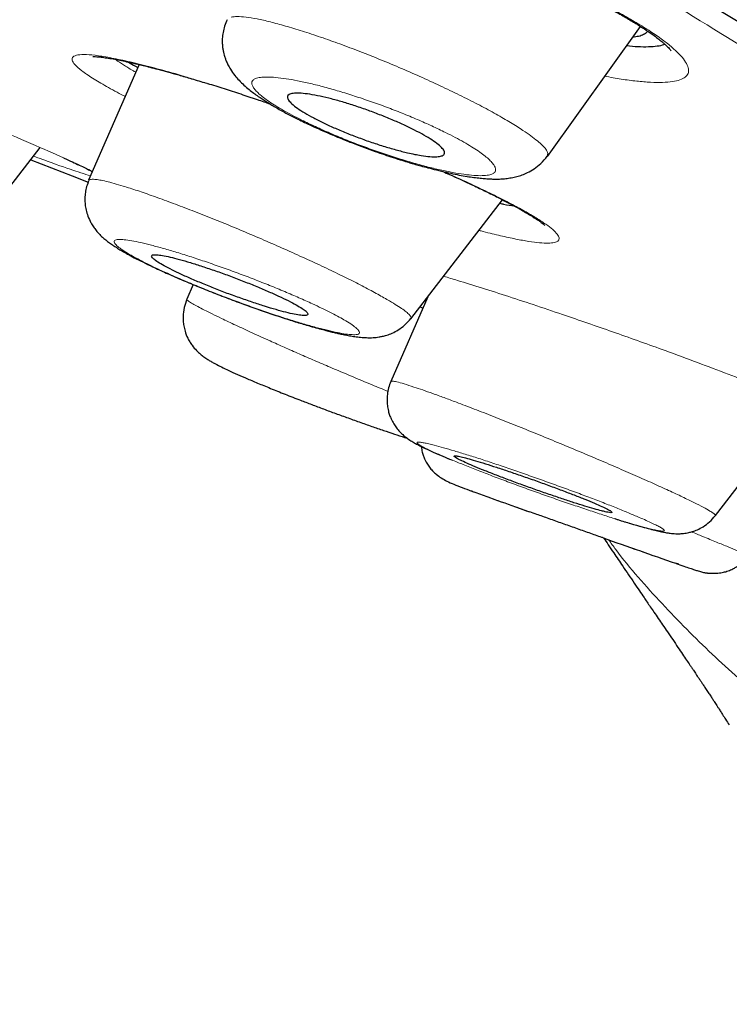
# Model space of a CAD drawing. Header units: millimetres. Extents: x 8 to 1023, y 12 to 832.
# Tile 411 of 656: x 909.75 to 917.52, y 130.03 to 140.8. Entities that reach past the tile are written whole.
import ezdxf

# ---------------------------------------------------------------- set-up
doc = ezdxf.new("R2010")
doc.units = ezdxf.units.MM

msp = doc.modelspace()

# ---------------------------------------------------------------- linework, layer by layer
at = {"color": 7, "linetype": 'Continuous', "lineweight": 30}
for p, q in [((912.023, 140.794), (912.024, 140.795)), ((915.524, 139.3), (916.543, 140.722)), ((911.058, 140.305), (910.504, 139.039)), ((909.078, 138.239), (909.973, 139.399)), ((914.031, 137.525), (915.034, 138.825)), ((911.647, 137.899), (911.577, 137.739)), ((914.216, 137.764), (913.811, 136.84)), ((917.363, 135.372), (918.181, 136.433)), ((916.961, 134.839), (916.927, 134.85))]:
    msp.add_line(p, q, dxfattribs=at)
at = {"color": 8, "linetype": 'Continuous', "lineweight": 0, "flags": 128}
msp.add_lwpolyline([(911.77, 140.11), (911.794, 140.1), (911.804, 140.099)], dxfattribs=at)
at = {"color": 7, "linetype": 'Continuous', "lineweight": 30, "flags": 128}
msp.add_lwpolyline([(909.87, 139.264), (910.324, 139.088), (910.5, 139.019)], dxfattribs=at)
at = {"color": 7, "linetype": 'Continuous', "lineweight": 30}
for start, end in [(250.20971, 250.38265), (250.60256, 250.81931)]:
    msp.add_arc((989.766, 344.243), 221.7, start, end, dxfattribs=at)
for points, knots in [([(832.879, 190.093), (832.814, 190.142), (832.672, 190.249), (832.531, 190.368), (832.442, 190.459), (832.42, 190.51), (832.46, 190.524), (832.557, 190.502), (832.714, 190.446), (832.929, 190.355), (833.208, 190.226), (833.553, 190.059), (833.967, 189.85), (834.446, 189.603), (834.989, 189.318), (835.596, 188.994), (836.252, 188.641), (836.952, 188.261), (837.689, 187.857), (838.48, 187.421), (839.323, 186.953), (840.232, 186.446), (841.21, 185.898), (842.259, 185.308), (843.363, 184.683), (844.523, 184.025), (845.737, 183.335), (846.976, 182.628), (848.231, 181.912), (849.496, 181.187), (850.797, 180.44), (852.133, 179.672), (853.535, 178.864), (855.002, 178.016), (856.536, 177.128), (858.103, 176.218), (859.704, 175.288), (861.337, 174.337), (862.964, 173.389), (864.579, 172.446), (866.176, 171.513), (867.788, 170.569), (869.415, 169.616), (871.094, 168.63), (872.825, 167.613), (874.605, 166.565), (876.393, 165.511), (878.188, 164.451), (879.99, 163.385), (881.762, 162.337), (883.496, 161.31), (885.188, 160.306), (886.872, 159.306), (888.546, 158.31), (890.249, 157.296), (891.977, 156.266), (893.727, 155.221), (895.458, 154.185), (897.172, 153.159), (898.869, 152.141), (900.515, 151.153), (902.105, 150.197), (903.635, 149.275), (905.136, 148.37), (906.607, 147.481), (908.076, 146.592), (909.539, 145.705), (910.99, 144.824), (912.401, 143.964), (913.773, 143.127), (915.108, 142.311), (916.378, 141.533), (917.582, 140.793), (918.717, 140.094), (919.805, 139.423), (920.849, 138.776), (921.506, 138.368), (921.834, 138.163)], [0, 0, 0, 0, 0.011575, 0.025265, 0.039009, 0.052797, 0.065771, 0.078728, 0.091683, 0.104652, 0.11765, 0.131277, 0.144911, 0.158569, 0.17227, 0.186031, 0.199809, 0.212761, 0.225699, 0.238637, 0.251591, 0.264574, 0.278195, 0.291836, 0.305516, 0.31925, 0.333057, 0.346886, 0.35986, 0.372793, 0.385697, 0.398588, 0.411481, 0.425233, 0.438967, 0.452702, 0.466455, 0.480243, 0.494036, 0.50698, 0.519881, 0.532752, 0.545608, 0.558464, 0.572246, 0.585997, 0.599735, 0.613477, 0.62724, 0.641045, 0.65402, 0.666947, 0.679839, 0.692713, 0.705583, 0.719327, 0.733042, 0.746746, 0.760459, 0.774197, 0.788009, 0.80101, 0.813969, 0.826903, 0.839828, 0.852761, 0.866444, 0.880104, 0.893763, 0.907439, 0.921155, 0.934986, 0.948025, 0.961027, 0.974012, 0.986997, 1, 1, 1, 1]), ([(853.093, 180.925), (853.705, 180.571), (854.928, 179.865), (856.83, 178.763), (858.775, 177.634), (860.764, 176.477), (862.794, 175.294), (864.859, 174.088), (867.074, 172.793), (869.439, 171.407), (871.956, 169.929), (874.5, 168.433), (877.063, 166.923), (879.639, 165.402), (882.099, 163.947), (884.436, 162.562), (886.646, 161.251), (888.848, 159.942), (891.038, 158.638), (893.211, 157.343), (895.363, 156.057), (897.491, 154.784), (899.591, 153.526), (901.658, 152.285), (903.69, 151.064), (905.681, 149.864), (907.629, 148.688), (909.53, 147.539), (911.482, 146.356), (913.471, 145.147), (915.479, 143.924), (917.404, 142.747), (919.24, 141.622), (920.982, 140.55), (922.548, 139.582), (923.949, 138.713), (925.198, 137.934), (926.366, 137.203), (927.452, 136.519), (928.453, 135.884), (929.369, 135.299), (930.197, 134.765), (930.936, 134.283), (931.584, 133.854), (932.14, 133.479), (932.602, 133.16), (932.969, 132.896), (933.242, 132.687), (933.424, 132.53), (933.507, 132.44), (933.481, 132.431), (933.474, 132.428)], [0, 0, 0, 0, 0.019766, 0.03953, 0.059293, 0.079056, 0.098819, 0.118582, 0.138344, 0.161401, 0.184459, 0.207518, 0.230575, 0.253632, 0.276689, 0.296452, 0.316216, 0.335979, 0.355744, 0.375509, 0.395272, 0.415035, 0.434799, 0.454562, 0.474325, 0.494089, 0.513852, 0.533616, 0.553381, 0.576439, 0.599496, 0.622553, 0.64561, 0.668666, 0.691722, 0.711486, 0.73125, 0.751013, 0.770777, 0.790542, 0.810307, 0.830071, 0.849836, 0.8696, 0.889363, 0.909127, 0.92889, 0.948653, 0.968416, 0.991473, 1, 1, 1, 1]), ([(930.947, 132.254), (930.965, 132.248), (931.02, 132.232), (931.06, 132.235), (931.07, 132.262), (931.03, 132.318), (930.948, 132.398), (930.828, 132.5), (930.667, 132.626), (930.465, 132.776), (930.222, 132.95), (929.931, 133.153), (929.587, 133.388), (929.186, 133.657), (928.739, 133.953), (928.244, 134.277), (927.703, 134.628), (927.114, 135.007), (926.497, 135.401), (925.858, 135.809), (925.202, 136.224), (924.511, 136.66), (923.786, 137.116), (923.025, 137.593), (922.206, 138.103), (921.327, 138.65), (920.384, 139.234), (919.402, 139.84), (918.381, 140.469), (917.32, 141.121), (916.221, 141.795), (915.12, 142.47), (914.022, 143.141), (912.934, 143.805), (911.822, 144.483), (910.686, 145.174), (909.527, 145.878), (908.361, 146.585), (907.192, 147.292), (906.02, 148), (904.829, 148.719), (903.619, 149.449), (902.389, 150.189), (901.139, 150.941), (899.874, 151.7), (898.579, 152.478), (897.256, 153.272), (895.902, 154.082), (894.538, 154.899), (893.164, 155.72), (891.78, 156.546), (890.407, 157.365), (889.048, 158.174), (887.704, 158.974), (886.352, 159.777), (884.994, 160.583), (883.63, 161.392), (882.259, 162.204), (880.888, 163.016), (879.5, 163.837), (878.1, 164.665), (876.683, 165.501), (875.272, 166.334), (873.866, 167.162), (872.466, 167.986), (871.094, 168.792), (869.752, 169.58), (868.44, 170.349), (867.137, 171.113), (865.842, 171.87), (864.555, 172.622), (863.277, 173.368), (862.012, 174.106), (860.743, 174.845), (859.475, 175.583), (858.21, 176.319), (856.966, 177.041), (855.743, 177.75), (854.541, 178.446), (853.759, 178.897), (853.367, 179.124)], [0, 0, 0, 0, 0.006582, 0.020553, 0.03456, 0.048683, 0.061606, 0.074483, 0.087327, 0.100149, 0.11296, 0.125771, 0.139698, 0.153613, 0.167528, 0.181461, 0.195425, 0.209436, 0.22354, 0.236439, 0.2493, 0.262133, 0.274951, 0.287766, 0.300591, 0.314522, 0.32845, 0.342391, 0.356359, 0.370372, 0.384445, 0.398534, 0.411395, 0.424217, 0.437011, 0.449789, 0.462563, 0.475345, 0.487561, 0.499776, 0.512, 0.524244, 0.536517, 0.548828, 0.561188, 0.573463, 0.586272, 0.599056, 0.611825, 0.624591, 0.637363, 0.650151, 0.662356, 0.674569, 0.6868, 0.699058, 0.711352, 0.72369, 0.736082, 0.748363, 0.761176, 0.773967, 0.786746, 0.799524, 0.812309, 0.825112, 0.837304, 0.849501, 0.861714, 0.87395, 0.886219, 0.898528, 0.910887, 0.923199, 0.936046, 0.948861, 0.961654, 0.974435, 0.987214, 1, 1, 1, 1]), ([(912.908, 142.102), (912.963, 142.091), (913.073, 142.069), (913.25, 142.028), (913.43, 141.983), (913.613, 141.933), (913.797, 141.88), (913.98, 141.825), (914.161, 141.767), (914.339, 141.708), (914.513, 141.648), (914.682, 141.587), (914.845, 141.526), (915.027, 141.455), (915.223, 141.376), (915.43, 141.288), (915.62, 141.204), (915.792, 141.125), (915.948, 141.05), (916.086, 140.98), (916.209, 140.916), (916.328, 140.851), (916.44, 140.786), (916.542, 140.723), (916.625, 140.669), (916.692, 140.622), (916.744, 140.582), (916.782, 140.551), (916.81, 140.527), (916.831, 140.507), (916.851, 140.488), (916.867, 140.47), (916.878, 140.455), (916.879, 140.454), (916.88, 140.454)], [0, 0, 0, 0, 0.040677, 0.080465, 0.119354, 0.157321, 0.194339, 0.230382, 0.26543, 0.29947, 0.332498, 0.364522, 0.395559, 0.425664, 0.46908, 0.510401, 0.549595, 0.586635, 0.621498, 0.654176, 0.684666, 0.713075, 0.748459, 0.78109, 0.810905, 0.837923, 0.862161, 0.883818, 0.899601, 0.91535, 0.93404, 0.957601, 0.982061, 1, 1, 1, 1]), ([(912.02, 140.795), (912.01, 140.772), (911.991, 140.727), (911.974, 140.657), (911.966, 140.593), (911.966, 140.538), (911.97, 140.493), (911.976, 140.455), (911.985, 140.416), (911.996, 140.379), (912.011, 140.339), (912.029, 140.299), (912.059, 140.245), (912.102, 140.186), (912.152, 140.129), (912.203, 140.08), (912.257, 140.033), (912.31, 139.993), (912.37, 139.95), (912.448, 139.898), (912.549, 139.838), (912.658, 139.777), (912.761, 139.724), (912.849, 139.681), (912.928, 139.643), (913.019, 139.602), (913.126, 139.555), (913.247, 139.504), (913.372, 139.454), (913.495, 139.407), (913.608, 139.366), (913.714, 139.329), (913.814, 139.295), (913.905, 139.266), (913.983, 139.242), (914.039, 139.225), (914.089, 139.211), (914.147, 139.195), (914.223, 139.174), (914.316, 139.15), (914.416, 139.126), (914.514, 139.105), (914.603, 139.088), (914.683, 139.075), (914.755, 139.066), (914.819, 139.059), (914.874, 139.055), (914.922, 139.053), (914.966, 139.052), (915.015, 139.053), (915.071, 139.058), (915.128, 139.066), (915.188, 139.079), (915.247, 139.097), (915.312, 139.124), (915.383, 139.165), (915.458, 139.223), (915.5, 139.275), (915.522, 139.303)], [0, 0, 0, 0, 0.015902, 0.03009, 0.044455, 0.055621, 0.064752, 0.072925, 0.080113, 0.089871, 0.097666, 0.108091, 0.121843, 0.142728, 0.161691, 0.183122, 0.204741, 0.222452, 0.239198, 0.266243, 0.295769, 0.326815, 0.354851, 0.371648, 0.389114, 0.409171, 0.431828, 0.45709, 0.484963, 0.507585, 0.531041, 0.552259, 0.570839, 0.591508, 0.607433, 0.618622, 0.626697, 0.63874, 0.654976, 0.675433, 0.699413, 0.722684, 0.744575, 0.765093, 0.784242, 0.802014, 0.818016, 0.832007, 0.844048, 0.85772, 0.872788, 0.889966, 0.906304, 0.92163, 0.937164, 0.955462, 0.976521, 1, 1, 1, 1]), ([(916.619, 140.672), (916.617, 140.667), (916.611, 140.651), (916.579, 140.631), (916.529, 140.612), (916.481, 140.606), (916.459, 140.604)], [0, 0, 0, 0, 0.1287814, 0.4308688, 0.7354201, 1, 1, 1, 1]), ([(916.392, 140.512), (916.434, 140.508), (916.521, 140.5), (916.633, 140.499), (916.728, 140.507), (916.786, 140.517), (916.805, 140.527), (916.808, 140.529)], [0, 0, 0, 0, 0.2208, 0.470607, 0.716627, 0.961288, 1, 1, 1, 1]), ([(910.549, 140.392), (910.549, 140.392), (910.544, 140.391), (910.559, 140.393), (910.589, 140.391), (910.64, 140.387), (910.7, 140.378), (910.769, 140.367), (910.842, 140.353), (910.917, 140.337), (910.984, 140.322), (911.046, 140.308), (911.105, 140.294), (911.178, 140.275), (911.266, 140.252), (911.371, 140.224), (911.493, 140.19), (911.634, 140.149), (911.737, 140.117), (911.791, 140.101)], [0, 0, 0, 0, 0.00275, 0.071341, 0.145047, 0.219419, 0.290243, 0.357453, 0.420863, 0.480334, 0.535986, 0.568186, 0.607782, 0.65478, 0.709173, 0.770941, 0.840047, 0.916427, 1, 1, 1, 1]), ([(910.942, 140.332), (910.965, 140.317), (910.995, 140.299), (911.034, 140.277), (911.043, 140.272)], [0, 0, 0, 0, 0.763455, 1, 1, 1, 1]), ([(911.804, 140.099), (911.864, 140.08), (911.983, 140.043), (912.166, 139.984), (912.334, 139.927), (912.444, 139.89), (912.491, 139.873)], [0, 0, 0, 0, 0.275316, 0.542156, 0.80063, 1, 1, 1, 1]), ([(914.143, 139.31), (914.12, 139.314), (914.073, 139.322), (913.982, 139.342), (913.867, 139.372), (913.729, 139.412), (913.586, 139.459), (913.443, 139.51), (913.304, 139.565), (913.172, 139.621), (913.049, 139.679), (912.939, 139.735), (912.845, 139.789), (912.769, 139.84), (912.714, 139.886), (912.682, 139.926), (912.675, 139.957), (912.693, 139.979), (912.738, 139.991), (912.806, 139.993), (912.896, 139.985), (913.005, 139.966), (913.129, 139.938), (913.263, 139.902), (913.404, 139.859), (913.546, 139.81), (913.688, 139.757), (913.825, 139.702), (913.954, 139.645), (914.072, 139.588), (914.176, 139.532), (914.264, 139.479), (914.332, 139.43), (914.379, 139.386), (914.402, 139.35), (914.399, 139.321), (914.371, 139.303), (914.318, 139.295), (914.243, 139.296), (914.176, 139.306), (914.143, 139.31)], [0, 0, 0, 0, 0.017723, 0.035446, 0.062718, 0.089988, 0.116528, 0.143065, 0.169015, 0.194961, 0.220696, 0.246429, 0.272425, 0.29842, 0.325065, 0.351712, 0.379119, 0.40653, 0.43445, 0.462374, 0.490316, 0.51826, 0.545744, 0.573226, 0.599993, 0.626757, 0.652857, 0.678955, 0.704704, 0.730451, 0.756314, 0.782176, 0.808592, 0.83501, 0.862191, 0.889376, 0.917042, 0.94471, 0.972354, 1, 1, 1, 1]), ([(910.229, 139.285), (910.247, 139.276), (910.297, 139.254), (910.367, 139.221), (910.438, 139.188), (910.493, 139.161), (910.528, 139.143), (910.541, 139.136), (910.545, 139.134)], [0, 0, 0, 0, 0.12589, 0.333625, 0.544489, 0.746627, 0.931211, 1, 1, 1, 1]), ([(914.381, 139.135), (914.406, 139.124), (914.467, 139.097), (914.557, 139.056), (914.647, 139.014), (914.727, 138.977), (914.799, 138.942), (914.869, 138.908), (914.936, 138.875), (915.01, 138.838), (915.09, 138.796), (915.175, 138.751), (915.251, 138.709), (915.316, 138.67), (915.37, 138.637), (915.413, 138.609), (915.445, 138.587), (915.469, 138.569), (915.485, 138.556), (915.494, 138.547), (915.495, 138.546), (915.495, 138.546)], [0, 0, 0, 0, 0.040081, 0.09963, 0.151844, 0.196703, 0.242509, 0.284974, 0.329197, 0.375166, 0.439147, 0.507077, 0.582077, 0.643118, 0.706962, 0.76624, 0.819779, 0.868998, 0.919309, 0.969881, 1, 1, 1, 1]), ([(910.507, 139.038), (910.498, 139.015), (910.481, 138.972), (910.468, 138.907), (910.462, 138.847), (910.464, 138.787), (910.472, 138.726), (910.49, 138.66), (910.515, 138.6), (910.544, 138.549), (910.571, 138.509), (910.606, 138.466), (910.645, 138.426), (910.683, 138.393), (910.721, 138.363), (910.76, 138.335), (910.796, 138.312), (910.831, 138.29), (910.873, 138.264), (910.932, 138.231), (911.006, 138.191), (911.097, 138.145), (911.212, 138.089), (911.351, 138.025), (911.515, 137.954), (911.689, 137.881), (911.87, 137.809), (912.056, 137.737), (912.243, 137.668), (912.423, 137.605), (912.591, 137.548), (912.746, 137.498), (912.872, 137.46), (912.971, 137.432), (913.047, 137.411), (913.112, 137.394), (913.166, 137.38), (913.212, 137.369), (913.256, 137.359), (913.306, 137.349), (913.36, 137.339), (913.419, 137.329), (913.482, 137.322), (913.543, 137.317), (913.601, 137.317), (913.65, 137.321), (913.683, 137.326), (913.721, 137.333), (913.77, 137.345), (913.829, 137.368), (913.896, 137.403), (913.967, 137.455), (914.008, 137.502), (914.03, 137.527)], [0, 0, 0, 0, 0.013885, 0.026866, 0.038707, 0.049222, 0.061278, 0.07485, 0.091083, 0.100895, 0.113117, 0.126393, 0.142199, 0.15599, 0.172564, 0.1895, 0.202591, 0.2125, 0.22992, 0.250533, 0.27433, 0.301296, 0.330242, 0.36653, 0.402948, 0.439548, 0.476373, 0.513448, 0.550679, 0.586894, 0.621632, 0.654854, 0.686626, 0.707027, 0.726523, 0.743789, 0.758657, 0.771127, 0.78319, 0.797716, 0.814681, 0.832976, 0.852399, 0.873065, 0.894796, 0.903331, 0.912135, 0.921341, 0.932357, 0.94579, 0.961679, 0.979869, 1, 1, 1, 1]), ([(915.005, 138.787), (915.019, 138.784), (915.078, 138.771), (915.125, 138.763), (915.162, 138.758)], [0, 0, 0, 0, 0.230006, 1, 1, 1, 1]), ([(912.876, 137.56), (912.882, 137.561), (912.895, 137.563), (912.906, 137.571), (912.904, 137.586), (912.878, 137.612), (912.829, 137.646), (912.758, 137.687), (912.666, 137.734), (912.556, 137.786), (912.43, 137.841), (912.293, 137.898), (912.148, 137.955), (912, 138.011), (911.854, 138.062), (911.714, 138.109), (911.584, 138.149), (911.469, 138.181), (911.371, 138.205), (911.292, 138.221), (911.235, 138.227), (911.199, 138.224), (911.188, 138.211), (911.199, 138.191), (911.234, 138.162), (911.291, 138.125), (911.371, 138.082), (911.469, 138.032), (911.586, 137.979), (911.716, 137.923), (911.857, 137.865), (912.003, 137.809), (912.151, 137.755), (912.296, 137.705), (912.432, 137.66), (912.557, 137.623), (912.666, 137.594), (912.758, 137.573), (912.831, 137.561), (912.861, 137.561), (912.876, 137.56)], [0, 0, 0, 0, 0.015564, 0.031127, 0.057222, 0.083315, 0.1096, 0.135886, 0.162616, 0.189349, 0.216586, 0.243825, 0.271395, 0.298966, 0.326542, 0.354119, 0.381381, 0.408643, 0.435421, 0.462197, 0.488527, 0.514855, 0.540958, 0.567059, 0.593253, 0.619447, 0.646021, 0.672597, 0.699683, 0.726771, 0.754267, 0.781764, 0.809376, 0.83699, 0.864378, 0.891765, 0.918816, 0.945865, 0.972934, 1, 1, 1, 1]), ([(911.579, 137.738), (911.568, 137.708), (911.546, 137.647), (911.536, 137.565), (911.538, 137.499), (911.545, 137.444), (911.56, 137.381), (911.582, 137.323), (911.61, 137.273), (911.642, 137.224), (911.684, 137.176), (911.726, 137.138), (911.768, 137.105), (911.808, 137.079), (911.84, 137.059), (911.883, 137.035), (911.94, 137.006), (912.017, 136.969), (912.107, 136.927), (912.213, 136.881), (912.336, 136.828), (912.476, 136.771), (912.633, 136.707), (912.787, 136.647), (912.93, 136.593), (913.059, 136.544), (913.192, 136.494), (913.329, 136.445), (913.466, 136.396), (913.601, 136.348), (913.73, 136.304), (913.849, 136.264), (913.936, 136.235), (913.98, 136.221), (913.989, 136.218)], [0, 0, 0, 0, 0.025773, 0.052619, 0.066311, 0.080108, 0.097207, 0.119971, 0.133422, 0.146824, 0.171205, 0.193633, 0.214296, 0.239659, 0.263809, 0.288437, 0.326712, 0.366668, 0.408395, 0.451996, 0.497696, 0.545551, 0.595595, 0.647885, 0.684069, 0.721175, 0.7591, 0.797885, 0.837556, 0.877602, 0.916393, 0.953844, 0.989995, 1, 1, 1, 1]), ([(914.131, 137.654), (914.137, 137.651), (914.145, 137.648), (914.16, 137.643), (914.162, 137.642)], [0, 0, 0, 0, 0.817994, 1, 1, 1, 1]), ([(913.811, 136.84), (913.802, 136.816), (913.784, 136.77), (913.772, 136.699), (913.768, 136.635), (913.772, 136.574), (913.782, 136.52), (913.797, 136.471), (913.816, 136.424), (913.841, 136.376), (913.874, 136.329), (913.908, 136.289), (913.948, 136.249), (913.995, 136.213), (914.042, 136.182), (914.082, 136.16), (914.13, 136.135), (914.192, 136.104), (914.275, 136.066), (914.371, 136.024), (914.445, 135.994), (914.478, 135.98)], [0, 0, 0, 0, 0.0446497, 0.0862925, 0.1239606, 0.1569165, 0.192684, 0.2203557, 0.2462757, 0.2829152, 0.3170621, 0.3518399, 0.3894876, 0.4508125, 0.5128497, 0.578429, 0.6477223, 0.7204931, 0.8163737, 0.9178488, 1, 1, 1, 1]), ([(914.144, 136.128), (914.144, 136.126), (914.146, 136.106), (914.154, 136.07), (914.168, 136.024), (914.187, 135.978), (914.212, 135.932), (914.243, 135.889), (914.275, 135.853), (914.315, 135.815), (914.366, 135.78), (914.427, 135.747), (914.5, 135.715), (914.59, 135.679), (914.66, 135.653), (914.695, 135.64)], [0, 0, 0, 0, 0.00384, 0.054492, 0.093653, 0.13123, 0.185796, 0.239654, 0.294845, 0.354114, 0.459886, 0.58143, 0.716621, 0.859684, 1, 1, 1, 1]), ([(916.118, 135.423), (916.132, 135.42), (916.158, 135.414), (916.195, 135.406), (916.224, 135.402), (916.235, 135.407), (916.221, 135.42), (916.184, 135.441), (916.123, 135.47), (916.041, 135.507), (915.938, 135.549), (915.818, 135.597), (915.684, 135.648), (915.541, 135.701), (915.393, 135.755), (915.245, 135.807), (915.101, 135.856), (914.966, 135.901), (914.843, 135.94), (914.735, 135.973), (914.646, 135.998), (914.576, 136.016), (914.529, 136.025), (914.503, 136.026), (914.502, 136.019), (914.524, 136.002), (914.571, 135.978), (914.64, 135.946), (914.731, 135.907), (914.84, 135.863), (914.966, 135.813), (915.104, 135.761), (915.249, 135.707), (915.398, 135.654), (915.545, 135.603), (915.686, 135.555), (915.817, 135.512), (915.936, 135.475), (916.039, 135.444), (916.092, 135.43), (916.118, 135.423)], [0, 0, 0, 0, 0.015564, 0.031127, 0.057222, 0.083315, 0.1096, 0.135886, 0.162616, 0.189349, 0.216586, 0.243825, 0.271395, 0.298966, 0.326542, 0.354119, 0.381381, 0.408643, 0.435421, 0.462197, 0.488527, 0.514855, 0.540958, 0.567059, 0.593253, 0.619447, 0.646021, 0.672597, 0.699683, 0.726771, 0.754267, 0.781764, 0.809376, 0.83699, 0.864378, 0.891765, 0.918816, 0.945865, 0.972934, 1, 1, 1, 1]), ([(914.703, 135.637), (914.702, 135.638), (914.699, 135.639), (914.697, 135.64), (914.695, 135.64)], [0, 0, 0, 0, 0.358762, 1, 1, 1, 1]), ([(916.135, 135.128), (916.13, 135.13), (916.082, 135.146), (915.981, 135.182), (915.837, 135.233), (915.688, 135.285), (915.544, 135.337), (915.424, 135.379), (915.358, 135.403), (915.333, 135.412)], [0, 0, 0, 0, 0.02408, 0.199214, 0.379438, 0.552643, 0.730748, 0.900908, 1, 1, 1, 1]), ([(916.263, 135.339), (916.274, 135.335), (916.336, 135.315), (916.438, 135.284), (916.555, 135.251), (916.645, 135.226), (916.714, 135.209), (916.77, 135.196), (916.816, 135.187), (916.857, 135.18), (916.901, 135.175), (916.946, 135.173), (916.982, 135.174), (917.014, 135.177), (917.042, 135.181), (917.074, 135.187), (917.116, 135.198), (917.17, 135.218), (917.233, 135.251), (917.303, 135.302), (917.342, 135.348), (917.363, 135.372)], [0, 0, 0, 0, 0.0245496, 0.1364845, 0.250036, 0.3390336, 0.4188401, 0.4892969, 0.5505061, 0.6031191, 0.6645702, 0.6951649, 0.7282646, 0.7462857, 0.7654389, 0.7858596, 0.8119617, 0.8468326, 0.8903595, 0.9418632, 1, 1, 1, 1]), ([(916.139, 135.129), (916.156, 135.104), (916.193, 135.048), (916.247, 134.968), (916.3, 134.89), (916.354, 134.81), (916.412, 134.725), (916.473, 134.635), (916.53, 134.552), (916.576, 134.483), (916.616, 134.425), (916.652, 134.372), (916.693, 134.312), (916.738, 134.246), (916.787, 134.174), (916.84, 134.097), (916.896, 134.015), (916.951, 133.934), (917.002, 133.859), (917.046, 133.794), (917.079, 133.744), (917.104, 133.707), (917.122, 133.681), (917.137, 133.659), (917.151, 133.638), (917.166, 133.615), (917.185, 133.587), (917.205, 133.558), (917.226, 133.525), (917.251, 133.489), (917.277, 133.449), (917.304, 133.409), (917.328, 133.372), (917.347, 133.342), (917.364, 133.316), (917.379, 133.293), (917.396, 133.267), (917.416, 133.235), (917.443, 133.193), (917.476, 133.141), (917.501, 133.103), (917.514, 133.082)], [0, 0, 0, 0, 0.027718, 0.061059, 0.089514, 0.117676, 0.154713, 0.191899, 0.227509, 0.258013, 0.27841, 0.300858, 0.327461, 0.358237, 0.39042, 0.426024, 0.464896, 0.504861, 0.540238, 0.570767, 0.596564, 0.611626, 0.624562, 0.635417, 0.644887, 0.657279, 0.673289, 0.69184, 0.708266, 0.731186, 0.761198, 0.790437, 0.814836, 0.839153, 0.85364, 0.869335, 0.886202, 0.906479, 0.932293, 0.963483, 1, 1, 1, 1]), ([(916.932, 134.849), (916.961, 134.839), (917.017, 134.819), (917.083, 134.797), (917.134, 134.78), (917.173, 134.767), (917.201, 134.759), (917.224, 134.752), (917.241, 134.748), (917.253, 134.746), (917.261, 134.745), (917.268, 134.745), (917.276, 134.744), (917.285, 134.743), (917.294, 134.743), (917.3, 134.742), (917.307, 134.742), (917.318, 134.741), (917.333, 134.741), (917.354, 134.741), (917.377, 134.742), (917.405, 134.744), (917.442, 134.75), (917.48, 134.759), (917.516, 134.772), (917.547, 134.785), (917.585, 134.805), (917.631, 134.834), (917.684, 134.877), (917.715, 134.914), (917.732, 134.934)], [0, 0, 0, 0, 0.097398, 0.187092, 0.26894, 0.342931, 0.408994, 0.467023, 0.538747, 0.591781, 0.611273, 0.627068, 0.639748, 0.6499, 0.654391, 0.65875, 0.663213, 0.668011, 0.679293, 0.693676, 0.718577, 0.745162, 0.770133, 0.806154, 0.824429, 0.844, 0.870927, 0.906386, 0.949763, 1, 1, 1, 1])]:
    msp.add_open_spline(points, degree=3, knots=knots, dxfattribs=at)
at = {"color": 8, "linetype": 'Continuous', "lineweight": 0}
for points, knots in [([(921.223, 138.293), (920.879, 138.507), (920.192, 138.935), (919.093, 139.615), (917.947, 140.322), (916.747, 141.06), (915.499, 141.826), (914.232, 142.602), (912.953, 143.384), (911.667, 144.169), (910.345, 144.973), (908.989, 145.797), (907.574, 146.655), (906.098, 147.548), (904.562, 148.476), (902.991, 149.422), (901.386, 150.388), (899.749, 151.372), (898.119, 152.35), (896.504, 153.319), (894.906, 154.276), (893.295, 155.24), (891.67, 156.211), (889.998, 157.208), (888.282, 158.23), (886.522, 159.276), (884.752, 160.327), (882.972, 161.383), (881.188, 162.439), (879.443, 163.471), (877.741, 164.477), (876.081, 165.457), (874.428, 166.431), (872.781, 167.401), (871.11, 168.383), (869.418, 169.377), (867.708, 170.379), (866.013, 171.37), (864.335, 172.351), (862.678, 173.318), (861.077, 174.25), (859.538, 175.146), (858.059, 176.006), (856.609, 176.847), (855.189, 177.669), (853.771, 178.488), (852.36, 179.302), (850.962, 180.106), (849.604, 180.886), (848.287, 181.639), (847.011, 182.368), (845.801, 183.058), (844.66, 183.707), (843.587, 184.315), (842.563, 184.893), (841.586, 185.443), (840.639, 185.974), (839.725, 186.483), (838.85, 186.968), (838.034, 187.418), (837.275, 187.833), (836.571, 188.214), (835.938, 188.555), (835.372, 188.855), (834.875, 189.116), (834.434, 189.343), (834.05, 189.535), (833.716, 189.697), (833.437, 189.826), (833.217, 189.919), (833.062, 189.973), (832.971, 189.989), (832.949, 189.963), (832.966, 189.925), (833.011, 189.883), (833.019, 189.875)], [0, 0, 0, 0, 0.014245, 0.028473, 0.042707, 0.056968, 0.071278, 0.085551, 0.098926, 0.112268, 0.125594, 0.138923, 0.152271, 0.166357, 0.180452, 0.194576, 0.208749, 0.22299, 0.237248, 0.250631, 0.263981, 0.277312, 0.290642, 0.303986, 0.318136, 0.332293, 0.346474, 0.3607, 0.374986, 0.389204, 0.402522, 0.415826, 0.42913, 0.442448, 0.455796, 0.469949, 0.484105, 0.498282, 0.512498, 0.52677, 0.541025, 0.554396, 0.56774, 0.581071, 0.594403, 0.607753, 0.621912, 0.636055, 0.650197, 0.664358, 0.678555, 0.692834, 0.706274, 0.719667, 0.733029, 0.746375, 0.759721, 0.773873, 0.787994, 0.802102, 0.816216, 0.830351, 0.844617, 0.858068, 0.87147, 0.884837, 0.898184, 0.911527, 0.925694, 0.939839, 0.95398, 0.968136, 0.982325, 0.996598, 1, 1, 1, 1]), ([(912.849, 142.122), (912.917, 142.109), (913.052, 142.082), (913.274, 142.029), (913.509, 141.968), (913.755, 141.898), (914.008, 141.821), (914.265, 141.738), (914.524, 141.648), (914.783, 141.554), (915.04, 141.455), (915.291, 141.353), (915.536, 141.248), (915.773, 141.141), (915.997, 141.033), (916.205, 140.928), (916.393, 140.825), (916.56, 140.726), (916.707, 140.632), (916.83, 140.543), (916.929, 140.459), (917.002, 140.383), (917.051, 140.314), (917.073, 140.255), (917.068, 140.205), (917.036, 140.166), (916.979, 140.136), (916.896, 140.117), (916.789, 140.108), (916.657, 140.11), (916.505, 140.122), (916.338, 140.143), (916.213, 140.166), (916.152, 140.177)], [0, 0, 0, 0, 0.03234, 0.064498, 0.096793, 0.129538, 0.162193, 0.194384, 0.226431, 0.258654, 0.290888, 0.322924, 0.355109, 0.387788, 0.420617, 0.452837, 0.484809, 0.5169, 0.54907, 0.581091, 0.613327, 0.646135, 0.678731, 0.71091, 0.743014, 0.775389, 0.80751, 0.839539, 0.871803, 0.904623, 0.937238, 0.969431, 1, 1, 1, 1]), ([(912.065, 140.823), (912.085, 140.827), (912.126, 140.833), (912.222, 140.825), (912.343, 140.806), (912.489, 140.773), (912.656, 140.728), (912.841, 140.672), (913.041, 140.606), (913.252, 140.531), (913.473, 140.448), (913.7, 140.358), (913.929, 140.262), (914.157, 140.162), (914.378, 140.06), (914.589, 139.959), (914.787, 139.858), (914.966, 139.762), (915.125, 139.669), (915.25, 139.59), (915.346, 139.524), (915.417, 139.469), (915.472, 139.42), (915.513, 139.374), (915.534, 139.332), (915.525, 139.312), (915.521, 139.303)], [0, 0, 0, 0, 0.043918, 0.087754, 0.131453, 0.175043, 0.218584, 0.262081, 0.3055, 0.348803, 0.391996, 0.435345, 0.478926, 0.522623, 0.566286, 0.609778, 0.653036, 0.696428, 0.7401, 0.783952, 0.816888, 0.849793, 0.882629, 0.915387, 0.958986, 1, 1, 1, 1]), ([(907.626, 140.364), (907.811, 140.291), (908.172, 140.148), (908.709, 139.931), (909.214, 139.722), (909.674, 139.528), (910.072, 139.356), (910.38, 139.218), (910.493, 139.162), (910.546, 139.136)], [0, 0, 0, 0, 0.149402, 0.29174, 0.433383, 0.580791, 0.730092, 0.872032, 1, 1, 1, 1]), ([(910.905, 139.955), (910.901, 139.957), (910.822, 139.997), (910.697, 140.066), (910.539, 140.159), (910.423, 140.239), (910.348, 140.306), (910.317, 140.357), (910.328, 140.393), (910.38, 140.412), (910.473, 140.416), (910.605, 140.404), (910.776, 140.374), (910.982, 140.329), (911.218, 140.27), (911.48, 140.198), (911.673, 140.139), (911.77, 140.11)], [0, 0, 0, 0, 0.003756, 0.074567, 0.145495, 0.216651, 0.287432, 0.359069, 0.430508, 0.501398, 0.572858, 0.643741, 0.714577, 0.786524, 0.857755, 0.928561, 1, 1, 1, 1]), ([(910.797, 140.361), (910.799, 140.36), (910.821, 140.342), (910.884, 140.301), (910.957, 140.256), (911.009, 140.227), (911.021, 140.221)], [0, 0, 0, 0, 0.050625, 0.465625, 0.880739, 1, 1, 1, 1]), ([(911.77, 140.11), (911.852, 140.085), (912.014, 140.034), (912.256, 139.955), (912.417, 139.899), (912.49, 139.874)], [0, 0, 0, 0, 0.355012, 0.706717, 1, 1, 1, 1]), ([(912.33, 140.151), (912.32, 140.146), (912.301, 140.137), (912.289, 140.115), (912.289, 140.09), (912.303, 140.059), (912.328, 140.024), (912.366, 139.986), (912.416, 139.944), (912.478, 139.9), (912.551, 139.852), (912.636, 139.803), (912.731, 139.751), (912.847, 139.692), (912.984, 139.626), (913.144, 139.555), (913.311, 139.485), (913.482, 139.419), (913.657, 139.356), (913.83, 139.297), (914.001, 139.245), (914.163, 139.198), (914.317, 139.16), (914.458, 139.129), (914.585, 139.107), (914.697, 139.093), (914.792, 139.088), (914.867, 139.092), (914.916, 139.104), (914.945, 139.122), (914.958, 139.143), (914.958, 139.168), (914.945, 139.199), (914.919, 139.234), (914.881, 139.272), (914.831, 139.314), (914.769, 139.359), (914.695, 139.406), (914.611, 139.456), (914.516, 139.508), (914.399, 139.567), (914.262, 139.633), (914.102, 139.704), (913.935, 139.773), (913.763, 139.84), (913.589, 139.903), (913.415, 139.961), (913.245, 140.014), (913.083, 140.06), (912.93, 140.098), (912.789, 140.129), (912.662, 140.151), (912.55, 140.165), (912.456, 140.17), (912.38, 140.166), (912.346, 140.156), (912.33, 140.151)], [0, 0, 0, 0, 0.015507, 0.031239, 0.046808, 0.062453, 0.078414, 0.094045, 0.109502, 0.124946, 0.140483, 0.155963, 0.171559, 0.187438, 0.208436, 0.229159, 0.249973, 0.270534, 0.291249, 0.312484, 0.333275, 0.354264, 0.374972, 0.395744, 0.416471, 0.437493, 0.458582, 0.479352, 0.500142, 0.51571, 0.53121, 0.546802, 0.562643, 0.578239, 0.593873, 0.609637, 0.625108, 0.640605, 0.656069, 0.671669, 0.687576, 0.708606, 0.729321, 0.750088, 0.770727, 0.791436, 0.812579, 0.833512, 0.854236, 0.875081, 0.895741, 0.916445, 0.937535, 0.958321, 0.979267, 1, 1, 1, 1]), ([(910.525, 139.087), (910.456, 139.109), (910.313, 139.155), (910.082, 139.236), (909.921, 139.296), (909.9, 139.304)], [0, 0, 0, 0, 0.447659, 0.926099, 1, 1, 1, 1]), ([(914.39, 139.133), (914.456, 139.103), (914.6, 139.04), (914.8, 138.946), (914.994, 138.851), (915.165, 138.763), (915.312, 138.682), (915.435, 138.608), (915.532, 138.542), (915.602, 138.485), (915.644, 138.438), (915.657, 138.4), (915.644, 138.373), (915.604, 138.356), (915.536, 138.35), (915.442, 138.354), (915.324, 138.369), (915.181, 138.395), (915.012, 138.432), (914.878, 138.464), (914.792, 138.487), (914.777, 138.491)], [0, 0, 0, 0, 0.0477602, 0.1036562, 0.1596722, 0.2147729, 0.2695614, 0.3246511, 0.3798044, 0.4346088, 0.4896957, 0.5456863, 0.6013799, 0.6564296, 0.7114115, 0.7669039, 0.8218737, 0.8766617, 0.931857, 0.988036, 1, 1, 1, 1]), ([(910.509, 139.037), (910.512, 139.041), (910.519, 139.051), (910.553, 139.05), (910.571, 139.049)], [0, 0, 0, 0, 0.445519, 1, 1, 1, 1]), ([(910.571, 139.049), (910.589, 139.047), (910.623, 139.043), (910.694, 139.028), (910.78, 139.006), (910.892, 138.973), (911.035, 138.928), (911.21, 138.867), (911.403, 138.797), (911.609, 138.719), (911.826, 138.634), (912.051, 138.543), (912.28, 138.447), (912.509, 138.348), (912.735, 138.248), (912.953, 138.149), (913.159, 138.052), (913.349, 137.959), (913.521, 137.872), (913.673, 137.791), (913.791, 137.724), (913.88, 137.669), (913.945, 137.627), (913.993, 137.59), (914.025, 137.558), (914.038, 137.536), (914.029, 137.53), (914.026, 137.529)], [0, 0, 0, 0, 0.033913, 0.067773, 0.101559, 0.135273, 0.180123, 0.224913, 0.269623, 0.314205, 0.358619, 0.402937, 0.447459, 0.492148, 0.53687, 0.581472, 0.62583, 0.670004, 0.714441, 0.759128, 0.803954, 0.837604, 0.87123, 0.904825, 0.938396, 0.983123, 1, 1, 1, 1]), ([(910.834, 138.392), (910.823, 138.391), (910.801, 138.389), (910.785, 138.38), (910.781, 138.366), (910.791, 138.345), (910.82, 138.316), (910.873, 138.276), (910.942, 138.233), (911.02, 138.19), (911.101, 138.148), (911.193, 138.102), (911.305, 138.049), (911.44, 137.989), (911.597, 137.921), (911.762, 137.853), (911.933, 137.786), (912.108, 137.72), (912.283, 137.656), (912.455, 137.596), (912.621, 137.541), (912.779, 137.491), (912.926, 137.448), (913.059, 137.412), (913.177, 137.384), (913.277, 137.363), (913.359, 137.352), (913.414, 137.349), (913.448, 137.353), (913.465, 137.362), (913.469, 137.376), (913.459, 137.397), (913.43, 137.427), (913.376, 137.467), (913.307, 137.509), (913.228, 137.553), (913.146, 137.595), (913.054, 137.641), (912.942, 137.694), (912.808, 137.754), (912.651, 137.821), (912.486, 137.889), (912.315, 137.957), (912.14, 138.023), (911.965, 138.086), (911.793, 138.146), (911.627, 138.202), (911.469, 138.251), (911.323, 138.294), (911.19, 138.33), (911.073, 138.358), (910.972, 138.379), (910.89, 138.391), (910.853, 138.392), (910.834, 138.392)], [0, 0, 0, 0, 0.015455, 0.031171, 0.046752, 0.062344, 0.083199, 0.104168, 0.124836, 0.140399, 0.155893, 0.171484, 0.187334, 0.208306, 0.229035, 0.249874, 0.270506, 0.291224, 0.312388, 0.333171, 0.354112, 0.374891, 0.395605, 0.416517, 0.437343, 0.458438, 0.479215, 0.500026, 0.515597, 0.531101, 0.546701, 0.562559, 0.583349, 0.604286, 0.625047, 0.640539, 0.656274, 0.671838, 0.687502, 0.708564, 0.729281, 0.750009, 0.770736, 0.791439, 0.812477, 0.833442, 0.854171, 0.875, 0.895706, 0.916414, 0.937479, 0.958289, 0.979237, 1, 1, 1, 1]), ([(914.389, 137.989), (914.439, 137.974), (914.568, 137.936), (914.809, 137.861), (915.099, 137.768), (915.407, 137.667), (915.623, 137.594), (915.732, 137.557)], [0, 0, 0, 0, 0.137656, 0.355017, 0.570225, 0.784154, 1, 1, 1, 1]), ([(911.581, 137.737), (911.581, 137.737), (911.575, 137.735), (911.594, 137.719), (911.636, 137.692), (911.697, 137.658), (911.768, 137.621), (911.854, 137.578), (911.967, 137.523), (912.112, 137.455), (912.29, 137.373), (912.423, 137.313), (912.489, 137.283)], [0, 0, 0, 0, 0.019094, 0.142296, 0.265725, 0.358126, 0.450116, 0.541551, 0.632687, 0.754682, 0.877209, 1, 1, 1, 1]), ([(915.732, 137.557), (915.821, 137.526), (915.999, 137.465), (916.271, 137.37), (916.544, 137.274), (916.845, 137.165), (917.168, 137.046), (917.506, 136.918), (917.794, 136.807), (917.997, 136.727), (918.089, 136.69), (918.115, 136.679)], [0, 0, 0, 0, 0.107086, 0.213182, 0.319396, 0.426833, 0.5695, 0.710532, 0.85247, 0.958766, 1, 1, 1, 1]), ([(912.489, 137.283), (912.541, 137.259), (912.644, 137.213), (912.808, 137.141), (912.977, 137.068), (913.167, 136.986), (913.379, 136.896), (913.591, 136.808), (913.722, 136.754), (913.779, 136.73)], [0, 0, 0, 0, 0.130993, 0.261779, 0.392281, 0.5225, 0.695738, 0.868743, 1, 1, 1, 1]), ([(913.813, 136.839), (913.813, 136.84), (913.811, 136.844), (913.829, 136.844), (913.873, 136.836), (913.951, 136.815), (914.026, 136.79), (914.063, 136.778)], [0, 0, 0, 0, 0.04957, 0.238508, 0.491421, 0.745438, 1, 1, 1, 1]), ([(914.063, 136.778), (914.095, 136.768), (914.157, 136.747), (914.268, 136.708), (914.391, 136.663), (914.542, 136.607), (914.721, 136.539), (914.931, 136.457), (915.151, 136.369), (915.378, 136.278), (915.607, 136.184), (915.837, 136.089), (916.062, 135.994), (916.28, 135.9), (916.488, 135.81), (916.68, 135.725), (916.854, 135.646), (917.005, 135.575), (917.132, 135.514), (917.234, 135.462), (917.302, 135.423), (917.343, 135.397), (917.364, 135.38), (917.363, 135.375), (917.363, 135.373)], [0, 0, 0, 0, 0.037637, 0.075214, 0.11271, 0.150125, 0.199899, 0.249607, 0.299226, 0.348703, 0.397993, 0.447177, 0.496587, 0.546183, 0.595815, 0.645314, 0.694542, 0.743567, 0.792882, 0.842476, 0.892224, 0.929568, 0.966886, 1, 1, 1, 1]), ([(914.287, 136.141), (914.266, 136.147), (914.223, 136.158), (914.173, 136.168), (914.135, 136.174), (914.107, 136.176), (914.095, 136.171), (914.103, 136.158), (914.133, 136.138), (914.177, 136.114), (914.229, 136.089), (914.294, 136.059), (914.379, 136.022), (914.486, 135.977), (914.619, 135.923), (914.765, 135.865), (914.922, 135.805), (915.089, 135.742), (915.263, 135.679), (915.439, 135.615), (915.615, 135.553), (915.788, 135.494), (915.955, 135.438), (916.113, 135.386), (916.262, 135.338), (916.397, 135.297), (916.517, 135.262), (916.609, 135.237), (916.679, 135.22), (916.729, 135.209), (916.767, 135.203), (916.795, 135.201), (916.808, 135.206), (916.798, 135.22), (916.769, 135.24), (916.724, 135.263), (916.671, 135.289), (916.606, 135.319), (916.521, 135.356), (916.414, 135.401), (916.281, 135.455), (916.135, 135.513), (915.978, 135.573), (915.811, 135.636), (915.637, 135.699), (915.461, 135.762), (915.285, 135.824), (915.113, 135.883), (914.946, 135.94), (914.788, 135.992), (914.64, 136.039), (914.505, 136.08), (914.385, 136.115), (914.32, 136.133), (914.287, 136.141)], [0, 0, 0, 0, 0.0154554, 0.0311712, 0.0467524, 0.0623445, 0.0831991, 0.1041675, 0.1248364, 0.1403994, 0.1558934, 0.1714843, 0.1873344, 0.2083062, 0.2290346, 0.2498738, 0.2705062, 0.2912235, 0.3123881, 0.3331705, 0.3541116, 0.3748905, 0.3956047, 0.4165166, 0.4373426, 0.4584379, 0.4792151, 0.500026, 0.5155967, 0.5311009, 0.5467014, 0.5625586, 0.5833492, 0.6042856, 0.6250473, 0.6405391, 0.6562741, 0.6718378, 0.6875022, 0.7085639, 0.7292808, 0.7500086, 0.7707359, 0.7914392, 0.812477, 0.8334416, 0.8541712, 0.8750004, 0.895706, 0.9164142, 0.9374789, 0.9582888, 0.9792366, 1, 1, 1, 1]), ([(914.87, 135.578), (914.839, 135.589), (914.779, 135.61), (914.728, 135.628), (914.703, 135.637)], [0, 0, 0, 0, 0.506099, 1, 1, 1, 1]), ([(916.927, 134.85), (916.916, 134.854), (916.873, 134.869), (916.78, 134.902), (916.648, 134.948), (916.501, 135), (916.342, 135.056), (916.174, 135.114), (916.002, 135.175), (915.827, 135.237), (915.652, 135.299), (915.479, 135.361), (915.311, 135.42), (915.151, 135.477), (915.002, 135.53), (914.914, 135.562), (914.87, 135.578)], [0, 0, 0, 0, 0.025217, 0.099852, 0.174485, 0.249032, 0.324783, 0.400271, 0.474912, 0.549912, 0.624467, 0.699031, 0.77488, 0.84981, 0.925237, 1, 1, 1, 1]), ([(917.1, 135.195), (917.142, 135.177), (917.242, 135.136), (917.377, 135.081), (917.506, 135.028), (917.607, 134.986), (917.679, 134.957), (917.724, 134.938), (917.729, 134.936), (917.732, 134.934)], [0, 0, 0, 0, 0.106224, 0.256675, 0.406304, 0.555314, 0.705208, 0.855949, 1, 1, 1, 1]), ([(926.246, 130.027), (925.948, 130.053), (925.353, 130.106), (924.486, 130.249), (923.642, 130.437), (922.826, 130.674), (922.038, 130.951), (921.28, 131.266), (920.549, 131.617), (919.847, 131.999), (919.17, 132.413), (918.522, 132.858), (917.905, 133.338), (917.319, 133.852), (916.774, 134.406), (916.398, 134.826), (916.22, 135.072), (916.193, 135.108)], [0, 0, 0, 0, 0.0713561, 0.1426301, 0.2137533, 0.2846137, 0.3550855, 0.4252677, 0.4952543, 0.5651132, 0.6349717, 0.7049581, 0.7751403, 0.8456129, 0.9164749, 0.9875984, 1, 1, 1, 1])]:
    msp.add_open_spline(points, degree=3, knots=knots, dxfattribs=at)

doc.saveas('drawing.dxf')
